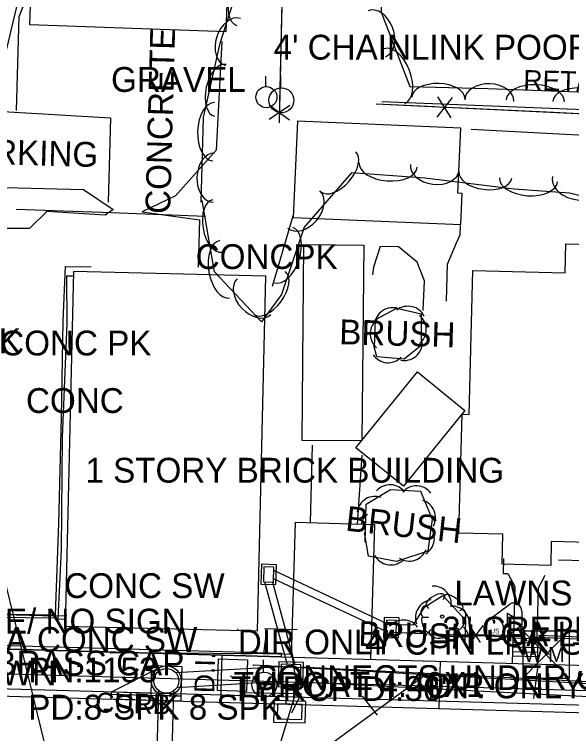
# Model space of a CAD drawing. Extents: x 978516 to 993312, y 1836504 to 1846212.
# Drawn here: x 992554.4 to 992666.6, y 1842882.7 to 1843027.5 of the extents above; entities that cross this region are included whole.
import ezdxf

# ---------------------------------------------------------------- set-up
doc = ezdxf.new("R2010")
doc.units = 0
for name, color, linetype in [('Concrete Walk Type Special', 7, 'Continuous'), ('R_Drainage', 7, 'Continuous'), ('R_Proposed Road', 7, 'Continuous'), ('S_BASELINE', 7, 'Continuous'), ('S_BUILDING', 7, 'Continuous'), ('S_CATCH_BASIN_ANNOT', 7, 'Continuous'), ('S_CURB', 7, 'Continuous'), ('S_CURB_ANNOT', 7, 'Continuous'), ('S_DROP_INLET', 7, 'Continuous'), ('S_DROP_INLET_ANNOT', 7, 'Continuous'), ('S_FENCE', 7, 'Continuous'), ('S_FENCE_ANNOT', 7, 'Continuous'), ('S_GAS_UTILITIES', 7, 'Continuous'), ('S_IRON_PIN_ANNOT', 7, 'Continuous'), ('S_LANDSCAPING', 7, 'Continuous'), ('S_MAILBOX', 7, 'Continuous'), ('S_MISC_STRUCTURES', 7, 'Continuous'), ('S_MISC_STRUCTURES_ANNOT', 7, 'Continuous'), ('S_PARKING', 7, 'Continuous'), ('S_PARKING_ANNOT', 7, 'Continuous'), ('S_SECONDARY_CTL_ANNOT', 7, 'Continuous'), ('S_SIDEWALK', 7, 'Continuous'), ('S_STORM_SEWER', 7, 'Continuous'), ('S_STORM_SEWER_ANNOT', 7, 'Continuous'), ('S_SURVEY_TEXT_ANNOT', 7, 'Continuous'), ('S_TREE', 7, 'Continuous'), ('S_TREE_ANNOT', 7, 'Continuous'), ('S_UTILITY_POLE', 7, 'Continuous'), ('S_UTL_PT_SYM', 7, 'Continuous'), ('S_WALL', 7, 'Continuous'), ('S_WATER_UTILITIES', 7, 'Continuous')]:
    doc.layers.add(name, color=color, linetype=linetype)

msp = doc.modelspace()

# ---------------------------------------------------------------- linework, layer by layer
at = {"layer": 'Concrete Walk Type Special'}
for p, q in [((992535.16, 1842901), (992608.13, 1842898.92)), ((992535.14, 1842900.33), (992608.11, 1842898.25)), ((992608.13, 1842898.92), (992608.11, 1842898.25))]:
    msp.add_line(p, q, dxfattribs=at)
at = {"layer": 'R_Drainage'}
for p, q in [((992629.31, 1842904.93), (992606.6, 1842915.58)), ((992629.27, 1842903.29), (992606.56, 1842913.94)), ((992604.75, 1842913.31), (992609.29, 1842896.68)), ((992606.32, 1842913.27), (992610.86, 1842896.64)), ((992608.06, 1842896.22), (992586.88, 1842894.98)), ((992573.9, 1842891.18), (992583.62, 1842896.05)), ((992677.99, 1842892.77), (992612.06, 1842896.1)), ((992607.98, 1842893.21), (992587.05, 1842891.99)), ((992609.1, 1842888.68), (992609.21, 1842892.68)), ((992610.6, 1842888.64), (992610.71, 1842892.64)), ((992677.9, 1842889.77), (992611.98, 1842893.1)), ((992573.89, 1842890.68), (992587.88, 1842890.28)), ((992583.41, 1842891.41), (992582.38, 1842855.42)), ((992586.41, 1842891.33), (992585.38, 1842855.34))]:
    msp.add_line(p, q, dxfattribs=at)
for points in [[(992607.14, 1842916.75), (992604.14, 1842916.83), (992604.02, 1842912.83), (992607.02, 1842912.75)], [(992607.14, 1842916.75), (992604.14, 1842916.83), (992604.02, 1842912.83), (992607.02, 1842912.75)], [(992606.62, 1842916.26), (992604.62, 1842916.32), (992604.54, 1842913.32), (992606.54, 1842913.26)], [(992606.62, 1842916.26), (992604.62, 1842916.32), (992604.54, 1842913.32), (992606.54, 1842913.26)], [(992631.85, 1842906.04), (992628.85, 1842906.12), (992628.73, 1842902.13), (992631.73, 1842902.04)], [(992631.85, 1842906.04), (992628.85, 1842906.12), (992628.73, 1842902.13), (992631.73, 1842902.04)], [(992631.33, 1842905.55), (992629.33, 1842905.61), (992629.25, 1842902.61), (992631.25, 1842902.55)], [(992631.33, 1842905.55), (992629.33, 1842905.61), (992629.25, 1842902.61), (992631.25, 1842902.55)], [(992582.05, 1842896.45), (992588.05, 1842896.28), (992587.88, 1842890.28), (992581.88, 1842890.45)], [(992612.59, 1842897.09), (992607.59, 1842897.23), (992607.45, 1842892.23), (992612.45, 1842892.09)], [(992612.59, 1842897.09), (992607.59, 1842897.23), (992607.45, 1842892.23), (992612.45, 1842892.09)], [(992612.08, 1842896.6), (992608.08, 1842896.72), (992607.96, 1842892.72), (992611.96, 1842892.6)], [(992612.08, 1842896.6), (992608.08, 1842896.72), (992607.96, 1842892.72), (992611.96, 1842892.6)], [(992573.9, 1842891.18), (992587.9, 1842890.78), (992587.85, 1842889.28), (992573.86, 1842889.68)], [(992613.04, 1842889.24), (992606.71, 1842889.42), (992606.58, 1842885.08), (992612.91, 1842884.9)], [(992613.04, 1842889.24), (992606.71, 1842889.42), (992606.58, 1842885.08), (992612.91, 1842884.9)], [(992612.35, 1842888.59), (992607.35, 1842888.73), (992607.27, 1842885.73), (992612.27, 1842885.59)], [(992612.35, 1842888.59), (992607.35, 1842888.73), (992607.27, 1842885.73), (992612.27, 1842885.59)]]:
    msp.add_lwpolyline(points, close=True, dxfattribs=at)
for radius in [3, 3, 3, 2.5, 2.5, 2.5]:
    msp.add_circle((992584.97, 1842893.37), radius, dxfattribs=at)
at = {"layer": 'R_Proposed Road'}
for p, q in [((992610.88, 1842925.29), (992610.11, 1842898.15)), ((992610.88, 1842925.29), (992626.88, 1842924.84)), ((992626.88, 1842924.84), (992626.1, 1842897.7)), ((992654.71, 1842896.88), (992654.85, 1842902.05)), ((992654.85, 1842902.05), (992659.85, 1842901.91)), ((992654.83, 1842901.13), (992659.83, 1842900.99)), ((992659.7, 1842896.74), (992659.85, 1842901.91)), ((992528.4, 1842900.48), (992670.09, 1842896.45)), ((992654.78, 1842899.3), (992659.77, 1842899.16)), ((992654.8, 1842900.22), (992659.8, 1842900.07)), ((992596.12, 1842898.55), (992595.85, 1842889.06)), ((992654.75, 1842898.38), (992659.75, 1842898.24)), ((992640.1, 1842897.3), (992639.83, 1842887.8)), ((992528.26, 1842895.48), (992669.94, 1842891.45)), ((992528.17, 1842892.48), (992679.86, 1842888.17)), ((992528.13, 1842890.98), (992699.8, 1842886.1))]:
    msp.add_line(p, q, dxfattribs=at)
at = {"layer": 'S_BASELINE'}
msp.add_line((992524.55, 1843027.39), (992621.63, 1842630.37), dxfattribs=at)
at = {"layer": 'S_BUILDING'}
for points in [[(992557.41, 1843025.49), (992597.02, 1843024.08), (992597.69, 1843042.88), (992598.96, 1843042.84), (992599.71, 1843064), (992558.83, 1843065.45)], [(992610.53, 1842986.67), (992644.31, 1842985.21), (992644.58, 1842991.51), (992643.69, 1842991.55), (992644.25, 1843004.61), (992611.37, 1843006.03)], [(992624.71, 1842981.11), (992624.35, 1842941.66), (992612.3, 1842941.77), (992612.66, 1842981.22)], [(992683.07, 1842980.89), (992681.51, 1842922.01), (992675.19, 1842922.18), (992675.16, 1842921.1), (992662.51, 1842921.43), (992662.39, 1842916.58), (992652.58, 1842916.84), (992652.74, 1842922.87), (992643.89, 1842923.11), (992644.52, 1842947.03), (992645.96, 1842946.99), (992646.72, 1842976.01), (992665.28, 1842975.52), (992665.44, 1842981.36)], [(992566.28, 1842975.75), (992564.55, 1842904.41), (992603.31, 1842903.47), (992605.03, 1842974.81)], [(992645.1, 1842947.83), (992632.71, 1842932.55), (992623.15, 1842940.29), (992635.54, 1842955.57)]]:
    msp.add_lwpolyline(points, close=True, dxfattribs=at)
at = {"layer": 'S_CURB'}
for points in [[(992550.67, 1842906.19), (992562.71, 1842906.04)], [(992600.92, 1842891.03), (992611.02, 1842890.85)], [(992612.1, 1842890.8), (992610.16, 1842886.86)], [(992624.42, 1842890.28), (992627.42, 1842886.45)]]:
    msp.add_lwpolyline(points, dxfattribs=at)
at = {"layer": 'S_DROP_INLET'}
msp.add_lwpolyline([(992595.26, 1842891.41), (992595.44, 1842897.78), (992601.3, 1842897.62), (992601.12, 1842891.25)], close=True, dxfattribs=at)
at = {"layer": 'S_FENCE'}
for p, q in [((992642.52, 1843010.81), (992639.46, 1843006.86)), ((992642.32, 1843006.72), (992639.66, 1843010.95)), ((992609.81, 1843009.18), (992605.65, 1843006.41)), ((992605.71, 1843009.28), (992609.74, 1843006.32)), ((992645.94, 1842904.61), (992648.21, 1842901.09)), ((992646.28, 1842901.18), (992648.8, 1842904.51))]:
    msp.add_line(p, q, dxfattribs=at)
for points in [[(992609.25, 1843073.79), (992607.68, 1843005.74)], [(992608.23, 1843029.79), (992607.77, 1843009.8)], [(992638.99, 1843008.93), (992627.2, 1843009.5)], [(992706.95, 1843006.4), (992672.06, 1843007.34), (992627.2, 1843009.5)], [(992662.97, 1843007.78), (992642.99, 1843008.74)], [(992682.95, 1843007.05), (992672.06, 1843007.34), (992662.97, 1843007.78)], [(992659.9, 1842902.59), (992704.33, 1842900.79), (992704.96, 1842927.73), (992706.3, 1842987.83), (992707.01, 1843006.53)], [(992607.68, 1843005.8), (992607.68, 1843005.74)], [(992606.34, 1842972.8), (992610.5, 1842987.02)], [(992606.34, 1842972.8), (992610.5, 1842987.02)], [(992604.73, 1842903.89), (992611.29, 1842903.71)], [(992604.73, 1842903.89), (992611.29, 1842903.71)], [(992629.82, 1842903.17), (992645.29, 1842902.59)], [(992629.82, 1842903.17), (992654.53, 1842902.24)], [(992649.29, 1842902.44), (992654.53, 1842902.24)], [(992659.9, 1842902.59), (992679.85, 1842901.78)]]:
    msp.add_lwpolyline(points, dxfattribs=at)
at = {"layer": 'S_GAS_UTILITIES'}
for p, q in [((992604.63, 1842898.84), (992605.21, 1842903.56)), ((992604.59, 1842898.84), (992573.73, 1842899.02)), ((992610.29, 1842898.66), (992604.59, 1842898.84)), ((992611.33, 1842891.87), (992610.29, 1842898.66)), ((992606.49, 1842875.98), (992611.33, 1842891.87))]:
    msp.add_line(p, q, dxfattribs=at)
at = {"layer": 'S_IRON_PIN_ANNOT'}
for points in [[(992704.81, 1843006.89), (992628.4, 1843009.97)], [(992700.9, 1842961.06), (992702.11, 1843001.65), (992681.8, 1843002.52), (992646.39, 1843004.35)]]:
    msp.add_lwpolyline(points, dxfattribs=at)
at = {"layer": 'S_MAILBOX'}
for p, q in [((992650.01, 1842905.72), (992654.14, 1842908.83)), ((992653.62, 1842907.01), (992653.62, 1842904.3)), ((992656.57, 1842907.36), (992656.57, 1842904.64)), ((992649.45, 1842904.45), (992649.45, 1842901.73)), ((992652.78, 1842901.73), (992656.57, 1842904.64)), ((992652.78, 1842904.45), (992652.78, 1842901.73)), ((992649.45, 1842901.73), (992652.78, 1842901.73))]:
    msp.add_line(p, q, dxfattribs=at)
for points in [[(992653.62, 1842907.01), (992654.73, 1842906.35), (992653.62, 1842906)], [(992650.64, 1842905.56), (992650.86, 1842905.42), (992650.86, 1842905.04), (992651.16, 1842905.04), (992651.16, 1842905.4), (992650.97, 1842905.65), (992650.64, 1842905.59)]]:
    msp.add_lwpolyline(points, dxfattribs=at)
for centre, end in [((992654.91, 1842907.36), 117.5718), ((992651.12, 1842904.45), 180)]:
    msp.add_arc(centre, 1.66, 0, end, dxfattribs=at)
msp.add_ellipse((992653.62, 1842904.3), major_axis=(0.145, 0.132), ratio=0.564646, dxfattribs=at)
at = {"layer": 'S_MISC_STRUCTURES'}
msp.add_lwpolyline([(992663.94, 1842917.73), (992679.87, 1842917.3), (992679.99, 1842921.72)], dxfattribs=at)
at = {"layer": 'S_PARKING'}
for points in [[(992536.34, 1842990.59), (992536.1, 1843000.61), (992536.89, 1843008.22), (992549.88, 1843008.32), (992552.82, 1843020.58), (992555.75, 1843032.83), (992556.41, 1843052.37), (992556.97, 1843068.62), (992571.08, 1843067.08), (992585.19, 1843065.53), (992607.31, 1843063.76), (992608.03, 1843087.48), (992608.76, 1843111.19)], [(992554.79, 1843008.22), (992555.31, 1843027.1), (992557.94, 1843033.7)], [(992596.11, 1843022.1), (992594.97, 1843000.24), (992586.8, 1842991.04), (992580.06, 1842987.82), (992591.65, 1842986.17), (992591.39, 1842976.68)], [(992537.99, 1842992.67), (992537.34, 1842995.81), (992537.56, 1843007.68), (992552.08, 1843007.98), (992573.68, 1843006.71), (992573.27, 1842989.74)], [(992539.14, 1842993), (992568.3, 1842992.31), (992574.26, 1842988.28), (992572.67, 1842987.13), (992560.86, 1842987.85), (992557.42, 1842984.43), (992545.42, 1842984.47), (992541.9, 1842984.89)], [(992641.41, 1842969.79), (992641.61, 1842977.27), (992643.38, 1842981.55), (992644.15, 1842983.14), (992644.2, 1842985.06)], [(992636.67, 1842967.94), (992636.93, 1842973.87), (992635.5, 1842977.67), (992631.73, 1842980.72), (992628, 1842980.83), (992626.69, 1842976.66), (992626.5, 1842975.12)], [(992531.58, 1842906.34), (992532.65, 1842906.33), (992532.64, 1842907.18), (992549.13, 1842906.84), (992562.65, 1842906.64), (992563.31, 1842925.04), (992563.83, 1842946.44), (992564.21, 1842965.81), (992564.67, 1842976.77), (992569.8, 1842976.74)], [(992613.99, 1842925.21), (992614.4, 1842940.83)], [(992624.36, 1842938.82), (992623.39, 1842924.94)], [(992533.03, 1842905.06), (992532.39, 1842907.2), (992546.64, 1842906.89), (992562.69, 1842906.48), (992564.91, 1842906.51)]]:
    msp.add_lwpolyline(points, dxfattribs=at)
at = {"layer": 'S_SIDEWALK'}
for points in [[(992566.28, 1842974.85), (992564.86, 1842974.84), (992564.93, 1842965.37), (992564.01, 1842942.33), (992563.77, 1842919.81), (992563.1, 1842905.87), (992564.55, 1842905.81)], [(992688.79, 1842928.6), (992704.55, 1842928.3), (992703.8, 1842900.76), (992684.53, 1842901.1), (992659.69, 1842902.11), (992659.96, 1842912.07), (992661.26, 1842914.65)], [(992652.9, 1842918.03), (992652.82, 1842914.99), (992653.72, 1842914.96), (992655.17, 1842912.36), (992654.9, 1842902.51), (992643.38, 1842902.66), (992643.34, 1842901.32)], [(992659.01, 1842889.82), (992659.76, 1842895.92), (992659.64, 1842896.74)]]:
    msp.add_lwpolyline(points, dxfattribs=at)
at = {"layer": 'S_STORM_SEWER'}
for p, q in [((992721.52, 1842889.96), (992602.49, 1842896.52)), ((992637.55, 1842894.86), (992584.27, 1842855.91))]:
    msp.add_line(p, q, dxfattribs=at)
at = {"layer": 'S_TREE'}
for p, q in [((992641.09, 1842910.54), (992640.7, 1842909.69)), ((992637.29, 1842908.53), (992637.8, 1842907.95)), ((992644.65, 1842907.75), (992644, 1842907.48)), ((992636.63, 1842906.2), (992637.76, 1842906.2)), ((992637.8, 1842903.03), (992638.26, 1842903.72)), ((992641.48, 1842902.75), (992641.4, 1842903.53)), ((992643.88, 1842903.65), (992643.41, 1842904.07))]:
    msp.add_line(p, q, dxfattribs=at)
for points in [[(992591.99, 1842989.76), (992592.45, 1843006.78), (992595.78, 1843021.77), (992600.52, 1843036.48), (992601.29, 1843057.38), (992600.34, 1843079.28), (992606.67, 1843088.04), (992613.63, 1843087.58), (992621.49, 1843077.7), (992627, 1843062.88), (992628.39, 1843044.85), (992628.25, 1843028.02), (992634, 1843013.02), (992649.71, 1843012.6), (992671.5, 1843011.85)], [(992679.7, 1842988.11), (992666.2, 1842991.56), (992655.05, 1842992.33), (992637.05, 1842994.58), (992622.24, 1842995.66), (992612.73, 1842984.71), (992608.16, 1842971.15), (992604.1, 1842965.67), (992594.64, 1842975.71), (992592.19, 1842990.05)], [(992626.92, 1842960.48), (992627.07, 1842966.15), (992631.42, 1842968.38), (992636.3, 1842967.28), (992636.26, 1842960.85), (992632.88, 1842958.1), (992627.33, 1842958.58), (992626.79, 1842960.87)], [(992624.98, 1842921.3), (992625.19, 1842928.97), (992630.1, 1842931.87), (992636.19, 1842931.58), (992638.51, 1842925.93), (992637.65, 1842919.47), (992631.35, 1842917.4), (992625.7, 1842918.5), (992624.91, 1842923.22)], [(992629.53, 1842904.8), (992634.78, 1842904.66), (992637.01, 1842908.28), (992640.67, 1842910.58), (992645.23, 1842905.6), (992645.11, 1842901.24)]]:
    msp.add_lwpolyline(points, dxfattribs=at)
msp.add_circle((992640.53, 1842906.3), 0.341, dxfattribs=at)
for centre, start, end in [((992633.65, 1842965.15), 26.4674, 128.0643), ((992630.54, 1842964.86), 66.3895, 167.9864), ((992629.66, 1842963.24), 127.647, 229.2439), ((992633.66, 1842964.11), 308.8297, 50.4266), ((992632.9, 1842961.5), 258.3193, 359.9162), ((992629.64, 1842961.05), 214.2304, 315.8273), ((992630.03, 1842929.21), 36.3982, 137.9951), ((992635.33, 1842928.99), 36.3982, 137.9951), ((992626.99, 1842926.86), 69.7671, 171.364), ((992635.55, 1842926.22), 331.5304, 73.1273), ((992627.71, 1842924.05), 127.647, 166.2019), ((992635.31, 1842922.07), 301.573, 43.1699), ((992633.87, 1842921.11), 237.4891, 339.086), ((992630.17, 1842920.34), 208.1982, 309.7951), ((992638.73, 1842908.81), 351.6524, 93.2493), ((992638.76, 1842906.05), 97.5835, 199.1804), ((992642.4, 1842904.79), 351.6524, 93.2493), ((992627.37, 1842902.2), 37.647, 54.7282), ((992632.7, 1842901.98), 37.647, 139.2439), ((992642.45, 1842901.34), 357.6691, 49.2439)]:
    msp.add_arc(centre, 3.64, start, end, dxfattribs=at)
for centre, major_axis, ratio, start_param, end_param in [((992600.95, 1843030.89), (-1.8, -5.59), 0.55008, 3.141593, 6.283185), ((992627.37, 1843023.66), (-1.77, 4.63), 0.685311, 3.141593, 6.283185), ((992598.35, 1843022), (-1.52, -4.72), 0.685311, 3.141593, 6.283185), ((992630.93, 1843015.11), (-2.1, 5.48), 0.55008, 3.141593, 6.283185), ((992595.83, 1843012.24), (-1.16, -5.22), 0.540699, 3.141593, 6.283185), ((992639.76, 1843010.74), (-5.34, 0.15), 0.540699, 3.141593, 6.283185), ((992650.03, 1843010.2), (-4.95, 0.17), 0.685311, 3.141593, 6.283185), ((992659.29, 1843010.14), (-5.87, 0.2), 0.55008, 3.141593, 6.283185), ((992668.16, 1843009.84), (-5.34, 0.18), 0.540699, 3.141593, 6.283185), ((992594.49, 1843003.92), (-0.16, -5.87), 0.55008, 3.141593, 6.283185), ((992594.51, 1842994.66), (-0.13, -4.95), 0.685311, 3.141593, 6.283185), ((992619.6, 1842995.86), (3.51, 4.04), 0.540699, 3.141593, 6.283185), ((992629.66, 1842997.24), (5.85, -0.43), 0.55008, 3.141593, 6.283185), ((992639.03, 1842996.73), (4.92, -0.61), 0.685311, 3.141593, 6.283185), ((992649.22, 1842995.2), (5.31, -0.66), 0.540699, 3.141593, 6.283185), ((992657.91, 1842994.26), (5.85, -0.4), 0.55008, 3.141593, 6.283185), ((992667.57, 1842993.67), (4.8, -1.23), 0.685311, 3.141593, 6.283185), ((992612.64, 1842988.25), (3.25, 3.74), 0.685311, 3.141593, 6.283185), ((992595.21, 1842984.96), (0.9, -5.27), 0.540699, 3.141593, 6.283185), ((992608.6, 1842979.09), (1.87, 5.56), 0.55008, 3.141593, 6.283185), ((992596.71, 1842976.22), (0.99, -5.78), 0.55008, 3.141593, 6.283185), ((992605.74, 1842971.45), (3.18, 4.3), 0.540699, 3.141593, 6.283185), ((992602.62, 1842970.71), (3.4, -3.61), 0.685311, 3.141593, 6.283185), ((992639.19, 1842909.5), (1.86, 1.08), 0.471018, 0, 3.141593), ((992642.85, 1842909.18), (-1.81, 1.36), 0.405113, 3.141593, 6.283186), ((992636.96, 1842907.39), (0.31, 1.03), 0.646762, 0, 3.141593), ((992644.2, 1842905.77), (0.46, 2.04), 0.482994, 3.141593, 6.283185), ((992637.27, 1842904.73), (-0.61, 1.6), 0.420543, 6.283185, 9.424777), ((992642.68, 1842903.25), (1.09, 0.46), 0.711534, 3.141592, 6.283185), ((992639.73, 1842902.95), (-1.83, 0.19), 0.529943, 0, 3.141593)]:
    msp.add_ellipse(centre, major_axis=major_axis, ratio=ratio, start_param=start_param, end_param=end_param, dxfattribs=at)
at = {"layer": 'S_UTILITY_POLE'}
for p, q in [((992605, 1843013.02), (992605, 1843015.13)), ((992608, 1843012.77), (992608, 1843015.25)), ((992604.56, 1842895.12), (992604.56, 1842897.6))]:
    msp.add_line(p, q, dxfattribs=at)
for centre, radius in [((992605.12, 1843010.88), 2.13), ((992608.14, 1843010.25), 2.5), ((992604.7, 1842892.6), 2.5)]:
    msp.add_circle(centre, radius, dxfattribs=at)
at = {"layer": 'S_UTL_PT_SYM'}
for points in [[(992599.36, 1842903.69), (992599.36, 1842903.74), (992599.36, 1842903.69), (992599.31, 1842903.69), (992599.36, 1842903.69), (992599.36, 1842903.64), (992599.36, 1842903.69), (992599.41, 1842903.69)], [(992605.21, 1842903.56), (992605.21, 1842903.61), (992605.21, 1842903.56), (992605.16, 1842903.56), (992605.21, 1842903.56), (992605.21, 1842903.51), (992605.21, 1842903.56), (992605.26, 1842903.56)], [(992573.73, 1842899.02), (992573.73, 1842899.07), (992573.73, 1842899.02), (992573.68, 1842899.02), (992573.73, 1842899.02), (992573.73, 1842898.97), (992573.73, 1842899.02), (992573.78, 1842899.02)], [(992604.59, 1842898.84), (992604.59, 1842898.89), (992604.59, 1842898.84), (992604.54, 1842898.84), (992604.59, 1842898.84), (992604.59, 1842898.79), (992604.59, 1842898.84), (992604.64, 1842898.84)], [(992604.63, 1842898.84), (992604.63, 1842898.89), (992604.63, 1842898.84), (992604.58, 1842898.84), (992604.63, 1842898.84), (992604.63, 1842898.79), (992604.63, 1842898.84), (992604.68, 1842898.84)], [(992610.29, 1842898.66), (992610.29, 1842898.71), (992610.29, 1842898.66), (992610.24, 1842898.66), (992610.29, 1842898.66), (992610.29, 1842898.61), (992610.29, 1842898.66), (992610.34, 1842898.66)], [(992602.49, 1842896.52), (992602.49, 1842896.57), (992602.49, 1842896.52), (992602.44, 1842896.52), (992602.49, 1842896.52), (992602.49, 1842896.47), (992602.49, 1842896.52), (992602.54, 1842896.52)], [(992637.55, 1842894.86), (992637.55, 1842894.91), (992637.55, 1842894.86), (992637.5, 1842894.86), (992637.55, 1842894.86), (992637.55, 1842894.81), (992637.55, 1842894.86), (992637.6, 1842894.86)], [(992597.98, 1842894.31), (992597.98, 1842894.36), (992597.98, 1842894.31), (992597.93, 1842894.31), (992597.98, 1842894.31), (992597.98, 1842894.26), (992597.98, 1842894.31), (992598.03, 1842894.31)], [(992611.33, 1842891.87), (992611.33, 1842891.92), (992611.33, 1842891.87), (992611.28, 1842891.87), (992611.33, 1842891.87), (992611.33, 1842891.82), (992611.33, 1842891.87), (992611.38, 1842891.87)]]:
    msp.add_lwpolyline(points, dxfattribs=at)
at = {"layer": 'S_WALL'}
msp.add_lwpolyline([(992554.73, 1842988.33), (992573.78, 1842987.64), (992592.83, 1842986.95)], dxfattribs=at)
at = {"layer": 'S_WATER_UTILITIES'}
for p, q in [((992656.75, 1842903.41), (992666.09, 1842903.41)), ((992656.75, 1842903.41), (992656.75, 1842893.91)), ((992656.75, 1842903.41), (992666.09, 1842893.91)), ((992666.09, 1842903.41), (992656.75, 1842893.91)), ((992666.09, 1842903.41), (992666.09, 1842893.91)), ((992656.75, 1842893.91), (992666.09, 1842893.91))]:
    msp.add_line(p, q, dxfattribs=at)

# ---------------------------------------------------------------- texts
at = {"layer": 'S_CATCH_BASIN_ANNOT'}
msp.add_text('THROAT 4.40X1', height=5, dxfattribs=at).set_placement((992598.53, 1842890.14))
at = {"layer": 'S_CURB_ANNOT'}
msp.add_text('CURB', height=4, rotation=358.4454, dxfattribs=at).set_placement((992570.6, 1842887.03))
at = {"layer": 'S_DROP_INLET_ANNOT'}
msp.add_text('D.I.', height=4, rotation=88.4454, dxfattribs=at).set_placement((992594.6, 1842890.85))
at = {"layer": 'S_FENCE_ANNOT'}
msp.add_text('4" CHN LNK GOOD', height=5, dxfattribs=at).set_placement((992625, 1842898.63))
at = {"layer": 'S_LANDSCAPING'}
msp.add_text('RET/WALL', height=4, rotation=358.4454, dxfattribs=at).set_placement((992656.83, 1843012.36))
at = {"layer": 'S_MAILBOX'}
msp.add_text('US', height=0.96, dxfattribs=at).set_placement((992650.22, 1842902.93))
at = {"layer": 'S_MISC_STRUCTURES_ANNOT'}
for s, p in [("2'X2' SIGN BASE/ NO SIGN", (992504.56, 1842902.9)), ('GA LGHT', (992652.23, 1842900.29)), ('8" PVC/ BRASS CAP', (992524.91, 1842894.45))]:
    msp.add_text(s, height=5, dxfattribs=at).set_placement(p)
at = {"layer": 'S_PARKING_ANNOT'}
for s, rotation, p in [('CONCRETE', 88.4454, (992585.72, 1842987.32)), ('PARKING', 358.4454, (992541.09, 1842997.62))]:
    msp.add_text(s, height=5, rotation=rotation, dxfattribs=at).set_placement(p)
at = {"layer": 'S_SECONDARY_CTL_ANNOT'}
for s, p in [('PN:1153', (992557.15, 1842893.07)), ('PD:8-SPK 8 SPK', (992557.15, 1842885.57))]:
    msp.add_text(s, height=5, dxfattribs=at).set_placement(p)
at = {"layer": 'S_STORM_SEWER_ANNOT'}
for s, p in [('DIR ONLY', (992599.36, 1842898.69)), ('CONNECTS UNDER GROUND', (992602.49, 1842891.52)), ('DIR ONLY', (992637.55, 1842889.86)), ('TY:RCP DI:36"', (992597.98, 1842889.31))]:
    msp.add_text(s, height=5, dxfattribs=at).set_placement(p)
at = {"layer": 'S_SURVEY_TEXT_ANNOT'}
for s, p in [("4' CHAINLINK POOR COND", (992606.58, 1843018.44)), ('GRAVEL', (992573.83, 1843011.94)), ('CONCPK', (992590.87, 1842976.28)), ('CONC PK', (992525.19, 1842959.31)), ('CONC PK', (992551.5, 1842958.88)), ('CONC', (992556.69, 1842947.3)), ('1 STORY BRICK BUILDING', (992568.66, 1842933.27)), ('CONC SW', (992564.4, 1842910.04)), ('LAWNS', (992642.98, 1842908.56)), ('SMA CONC SW', (992542.55, 1842899.21)), ('LAWN', (992543.48, 1842892.45))]:
    msp.add_text(s, height=5, dxfattribs=at).set_placement(p)
at = {"layer": 'S_TREE_ANNOT'}
for rotation, p in [(358.4454, (992619.74, 1842961.15)), (353.6671, (992620.91, 1842923.63)), (358.4454, (992623.6, 1842900.39))]:
    msp.add_text('BRUSH', height=5, rotation=rotation, dxfattribs=at).set_placement(p)
msp.add_text('3" CREPE MYRTLE', height=5, dxfattribs=at).set_placement((992640.53, 1842901.3))
at = {"layer": 'S_WATER_UTILITIES'}
msp.add_text('W M', height=3, dxfattribs=at).set_placement((992656.96, 1842897.17))

doc.saveas('drawing.dxf')
